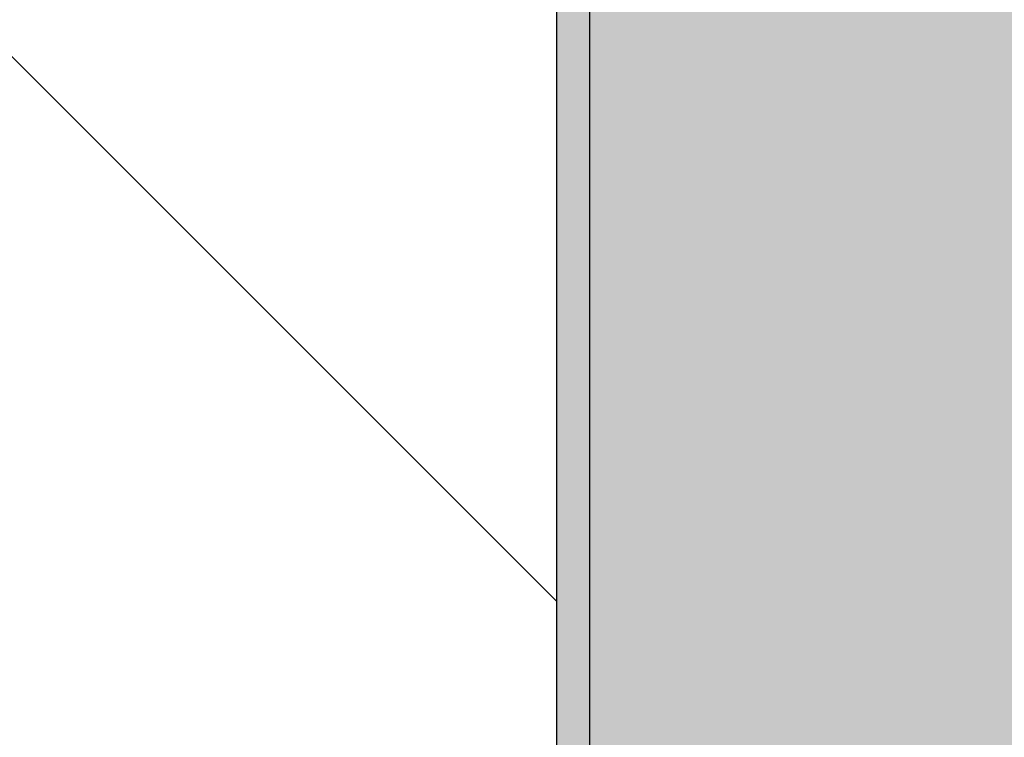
# Model space of a CAD drawing. Header units: millimetres. Extents: x -6179 to 18141, y -8419 to 8561.
# Tile 356 of 579: x -4486 to -4413, y 5592 to 5645. Entities that reach past the tile are written whole.
import ezdxf

# ---------------------------------------------------------------- set-up
doc = ezdxf.new("R2010")
doc.units = ezdxf.units.MM
doc.layers.add('Betonfundamente', color=7, linetype='Continuous', lineweight=18)

msp = doc.modelspace()

# ---------------------------------------------------------------- hatches: boundary and pattern name
h = msp.add_hatch()
h.set_pattern_fill('AR-SAND', color=256, scale=0.2, style=0)
h.set_pattern_definition([(37.5, (-69209.168, -1691.334), (-0.3200063, 9.7882647), [0, -7.7216, 0, -8.636, 0, -8.255]), (7.5, (-69209.168, -1691.334), (8.9904657, 14.336502), [0, -4.1656, 0, -6.9596, 0, -2.667]), (327.5, (-69215.4165, -1691.334), (15.8198474, 0.0287437), [0, -2.54, 0, -9.144, 0, -11.938]), (317.5, (-69215.416, -1691.334), (15.271129, 4.4585865), [0, -1.27, 0, -5.9944, 0, -6.858])])
h.paths.add_polyline_path([(-4423.77176, 200.81877), (-4383.77176, 200.81877), (-4383.77176, 6089.81158), (-4446.19571, 6089.81158), (-4446.19571, 6032.38831), (-4418.77152, 6004.96413), (-4418.77152, 5886.32475), (-4423.77176, 5881.32452)])
for color, points in [(254, [(-4428.77155, 200.81877), (-4423.77176, 200.81877), (-4423.77176, 5881.32452), (-4418.77152, 5886.32475), (-4418.77152, 6004.96413), (-4458.86431, 6045.05691), (-4577.20481, 6046.56121), (-4582.14224, 6041.62377), (-5751.49883, 6056.48812), (-5751.49883, 6051.48748), (-4580.0978, 6036.59715), (-4575.16014, 6041.53481), (-4460.96163, 6040.08317), (-4423.77152, 6002.89306), (-4423.77152, 5888.39582), (-4428.77155, 5883.39579)]), (250, [(-4438.77152, 200.81877), (-4428.77155, 200.81877), (-4428.77155, 5883.39579), (-4423.77152, 5888.39582), (-4423.77152, 6002.89306), (-4460.96163, 6040.08317), (-4575.16014, 6041.53481), (-4580.0978, 6036.59715), (-5751.49883, 6051.48748), (-5751.49883, 6041.4867), (-4576.00843, 6026.54438), (-4571.07079, 6031.48202), (-4465.15628, 6030.13568), (-4433.77152, 5998.75092), (-4433.77152, 5892.53795), (-4438.77152, 5887.53795)]), (254, [(-4443.77176, 200.81877), (-4438.77152, 200.81877), (-4438.77152, 5887.53795), (-4433.77152, 5892.53795), (-4433.77152, 5998.75092), (-4465.15628, 6030.13568), (-4571.07079, 6031.48202), (-4576.00843, 6026.54438), (-5751.49883, 6041.4867), (-5751.49883, 6037.07449), (-4574.17822, 6021.30353), (-4569.02612, 6026.45563), (-4467.25361, 6025.16194), (-4438.77152, 5996.67985), (-4438.77152, 5894.60902), (-4443.77176, 5889.60879)]), (253, [(-4446.19571, 200.81877), (-4443.77176, 200.81877), (-4443.77176, 5994.60902), (-4469.10089, 6019.93815), (-5751.49883, 6037.07449), (-5751.49883, 6034.65049), (-4470.11816, 6017.52737), (-4446.19571, 5993.60492)])]:
    msp.add_hatch(color=color).paths.add_polyline_path(points)
at = {"layer": 'Betonfundamente', "lineweight": 9}
h = msp.add_hatch(dxfattribs=at)
h.set_pattern_fill('ANSI33', color=256, scale=20, angle=90, style=0)
h.set_pattern_definition([(135, (0, 77.94), (-89.8026, -89.8026), []), (135, (5e-15, 167.75), (-89.8026, -89.8026), [63.5, -31.75])])
h.paths.add_polyline_path([(-4846.19571, 200.81877), (-4446.19571, 200.81877), (-4446.19571, 5667.20769), (-4835.18138, 5667.20769), (-4835.18138, 5633.20769), (-4838.18138, 5633.20769), (-4846.19571, 5633.20517)])

# ---------------------------------------------------------------- linework, layer by layer
msp.add_line((-4446.19571, 5489.91819), (-4446.19571, 6089.81158))
at = {"color": 0}
msp.add_line((-4446.19571, 200.81877), (-4446.19571, 5993.60492), dxfattribs=at)
at = {"color": 253}
msp.add_lwpolyline([(-4443.77176, 200.81877), (-4443.77176, 5994.60902)], dxfattribs=at)

doc.saveas('drawing.dxf')
